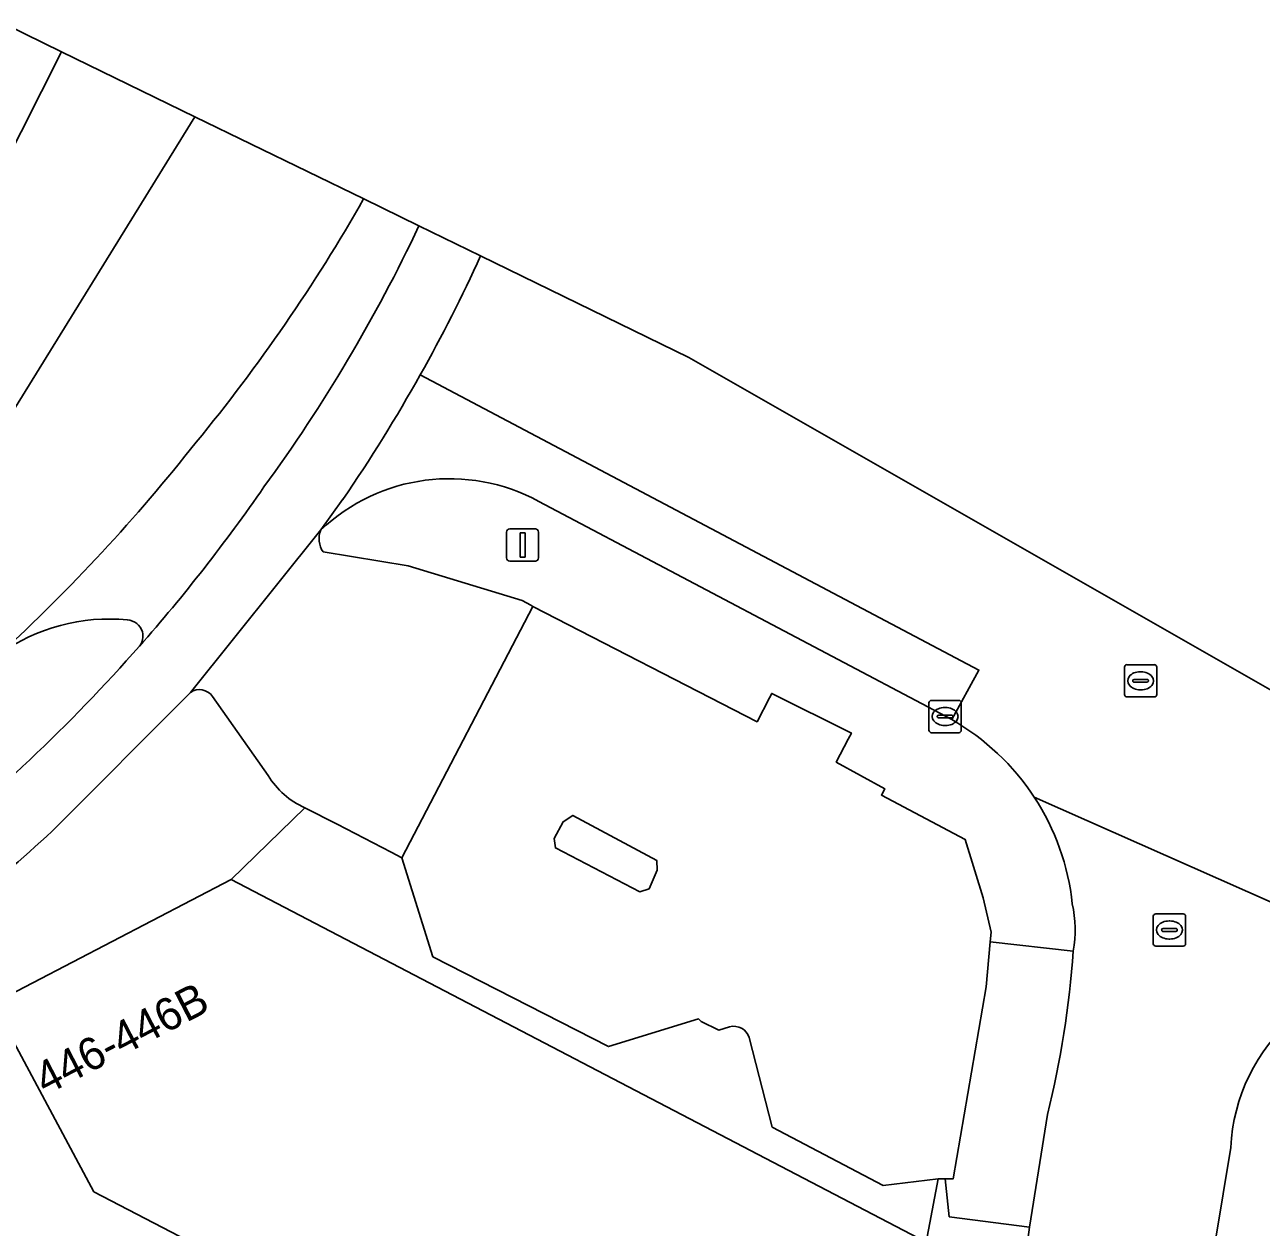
# Model space of a CAD drawing. Extents: x 163008 to 163854, y 382777 to 383982.
# Drawn here: x 163724.75 to 163763.05, y 383797.91 to 383835.15 of the extents above; entities that cross this region are included whole.
import ezdxf

# ---------------------------------------------------------------- set-up
doc = ezdxf.new("R2010")
doc.units = 0
for name, color, linetype in [('IMGEO_Fietspad_open', 7, 'Continuous'), ('IMGEO_Kolk', 7, 'Continuous'), ('IMGEO_Lichtmast', 7, 'Continuous'), ('IMGEO_Pand', 7, 'Continuous'), ('IMGEO_Pand_nummerreeks', 7, 'Continuous'), ('IMGEO_Rijbaan_lokaal_gesloten', 7, 'Continuous'), ('IMGEO_Rijbaan_lokaal_open', 7, 'Continuous'), ('IMGEO_Rioolput', 7, 'Continuous'), ('IMGEO_Voetpad_open', 7, 'Continuous')]:
    doc.layers.add(name, color=color, linetype=linetype)

msp = doc.modelspace()

# ---------------------------------------------------------------- linework, layer by layer
at = {"layer": 'IMGEO_Fietspad_open'}
for points in [[(163738.87, 383827.991), (163736.959, 383828.921)], [(163725.597, 383810.172), (163729.879, 383814.471), (163733.92, 383819.504), (163734.606, 383820.452)]]:
    msp.add_lwpolyline(points, dxfattribs=at)
for centre, radius, start, end in [((163692.329, 383849.957), 49.339, 323.8298, 334.7632), ((163692.068, 383850.074), 49.625, 334.7699, 334.7703), ((163693.011, 383848.961), 50.426, 330.7351, 335.4269), ((163693.053, 383848.92), 50.37, 325.5849, 330.752), ((163688.541, 383850.939), 52.996, 318.6152, 325.3909), ((163688.415, 383851.063), 53.173, 308.0678, 318.6041), ((163688.108, 383851.02), 55.444, 304.7435, 312.5453)]:
    msp.add_arc(centre, radius, start, end, dxfattribs=at)
at = {"layer": 'IMGEO_Kolk'}
for p, q in [((163752.756, 383813.299), (163752.756, 383814.151)), ((163752.831, 383814.225), (163753.683, 383814.225)), ((163753.757, 383814.151), (163753.757, 383813.299)), ((163753.058, 383813.768), (163753.456, 383813.768)), ((163753.244, 383814.005), (163753.269, 383814.005)), ((163753.015, 383813.719), (163753.015, 383813.731)), ((163753.453, 383813.682), (163753.055, 383813.682)), ((163753.267, 383813.445), (163753.242, 383813.445)), ((163753.499, 383813.731), (163753.499, 383813.719)), ((163753.683, 383813.225), (163752.831, 383813.225))]:
    msp.add_line(p, q, dxfattribs=at)
for points in [[(163752.756, 383813.299), (163752.756, 383814.151)], [(163752.831, 383814.225), (163753.683, 383814.225)], [(163753.757, 383814.151), (163753.757, 383813.299)], [(163753.683, 383813.225), (163752.831, 383813.225)]]:
    msp.add_lwpolyline(points, dxfattribs=at)
for centre, radius, start, end in [((163752.833, 383814.149), 0.0765, 91.552, 178.448), ((163752.833, 383814.149), 0.0765, 91.552, 178.448), ((163753.681, 383814.149), 0.0765, 1.552, 88.448), ((163753.681, 383814.149), 0.0765, 1.552, 88.448), ((163753.055, 383813.728), 0.0403, 85.8775, 175.7526), ((163753.46, 383813.73), 0.0386, 1.7309, 96.639), ((163753.052, 383813.718), 0.0366, 178.938, 274.7102), ((163753.456, 383813.725), 0.043, 264.8664, 352.4533), ((163752.833, 383813.301), 0.0765, 181.552, 268.448), ((163752.833, 383813.301), 0.0765, 181.552, 268.448), ((163753.681, 383813.301), 0.0765, 271.552, 358.448), ((163753.681, 383813.301), 0.0765, 271.552, 358.448)]:
    msp.add_arc(centre, radius, start, end, dxfattribs=at)
for centre, major_axis, ratio, start_param, end_param in [((163753.243, 383813.725), (-0.387, 0.002), 0.722429, 4.712389, 7.853982), ((163753.268, 383813.725), (-0.39, 0.002), 0.717154, 1.570796, 4.712389)]:
    msp.add_ellipse(centre, major_axis=major_axis, ratio=ratio, start_param=start_param, end_param=end_param, dxfattribs=at)
at = {"layer": 'IMGEO_Lichtmast'}
for p, q in [((163739.775, 383819.537), (163740.565, 383819.537)), ((163740.565, 383819.537), (163739.775, 383819.537)), ((163739.675, 383818.637), (163739.675, 383819.437)), ((163739.675, 383819.437), (163739.675, 383818.637)), ((163740.665, 383819.437), (163740.665, 383818.637)), ((163740.665, 383818.637), (163740.665, 383819.437)), ((163740.565, 383818.537), (163739.775, 383818.537)), ((163739.775, 383818.537), (163740.565, 383818.537))]:
    msp.add_line(p, q, dxfattribs=at)
msp.add_lwpolyline([(163740.095, 383819.412), (163740.245, 383819.412), (163740.245, 383818.662), (163740.095, 383818.662), (163740.095, 383819.412)], dxfattribs=at)
for centre, start, end in [((163739.775, 383819.437), 90, 180), ((163739.775, 383819.437), 90, 180), ((163740.565, 383819.437), 0, 90), ((163740.565, 383819.437), 360, 90), ((163739.775, 383818.637), 180, 270), ((163739.775, 383818.637), 180, 270), ((163740.565, 383818.637), 270, 0), ((163740.565, 383818.637), 270, 0)]:
    msp.add_arc(centre, 0.1, start, end, dxfattribs=at)
at = {"layer": 'IMGEO_Pand'}
for points in [[(163741.727, 383810.664), (163741.429, 383810.464), (163741.145, 383809.952), (163741.187, 383809.655), (163743.803, 383808.301), (163744.087, 383808.394), (163744.34, 383808.963), (163744.325, 383809.267)], [(163723.763, 383804.839), (163716.959, 383801.299), (163720.666, 383794.171), (163721.449, 383792.709), (163721.952, 383792.978), (163721.253, 383794.284), (163726.318, 383796.994), (163727.251, 383795.251), (163728.349, 383794.681), (163729.811, 383797.483), (163726.886, 383799.01)]]:
    msp.add_lwpolyline(points, close=True, dxfattribs=at)
msp.add_lwpolyline([(163754.615, 383778.921), (163754.128, 383781.745), (163754.584, 383781.824), (163754.487, 383782.389), (163754.024, 383782.31), (163753.545, 383785.092), (163754.032, 383785.176), (163753.961, 383785.674), (163747.642, 383785.135), (163747.261, 383789.593), (163746.882, 383789.561), (163746.852, 383789.907), (163746.602, 383792.838), (163753.02, 383793.386), (163752.674, 383797.444), (163731.143, 383808.678), (163723.763, 383804.839), (163726.886, 383799.01), (163729.811, 383797.483), (163728.349, 383794.681), (163718.614, 383775.885)], dxfattribs=at)
at = {"layer": 'IMGEO_Rijbaan_lokaal_gesloten'}
for points in [[(163720.834, 383824.413), (163722.142, 383826.895), (163725.888, 383834.313), (163723.607, 383835.424), (163740.809, 383871.949), (163739.261, 383872.368), (163737.042, 383867.604), (163733.53, 383859.598), (163724.518, 383839.649), (163720.529, 383831.978), (163713.678, 383823.652), (163710.565, 383820.17)], [(163730.02, 383832.301), (163725.888, 383834.313), (163722.142, 383826.895)], [(163735.248, 383829.755), (163730.02, 383832.301), (163723.455, 383821.689)], [(163723.927, 383826.527), (163724.035, 383824.94), (163723.888, 383823.461), (163723.753, 383822.801), (163723.587, 383821.998), (163723.455, 383821.689), (163730.02, 383832.301)], [(163751.285, 383811.292), (163751.389, 383811.488), (163749.886, 383812.315), (163750.259, 383813.026), (163750.356, 383813.211), (163747.885, 383814.442), (163747.813, 383814.302), (163747.431, 383813.566), (163740.489, 383817.138), (163736.429, 383809.349), (163737.386, 383806.284), (163742.827, 383803.503), (163745.614, 383804.362), (163745.7, 383804.284), (163746.247, 383804.009), (163746.575, 383804.114)], [(163747.19, 383803.781), (163747.898, 383801.012), (163751.339, 383799.206), (163753.044, 383799.405), (163753.254, 383799.405), (163753.505, 383799.405), (163754.524, 383805.355), (163754.654, 383806.747), (163754.682, 383807.047), (163754.44, 383808.109), (163753.88, 383809.92), (163751.285, 383811.292)]]:
    msp.add_lwpolyline(points, dxfattribs=at)
msp.add_lwpolyline([(163744.087, 383808.394), (163743.803, 383808.301), (163741.187, 383809.655), (163741.145, 383809.952), (163741.429, 383810.464), (163741.727, 383810.664), (163744.325, 383809.267), (163744.34, 383808.963)], close=True, dxfattribs=at)
for centre, radius, start, end in [((163688.441, 383856.438), 53.878, 320.5754, 330.3136), ((163685.536, 383857.375), 56.728, 312.6558, 321.7076), ((163746.711, 383803.63), 0.503, 17.4704, 105.6617)]:
    msp.add_arc(centre, radius, start, end, dxfattribs=at)
at = {"layer": 'IMGEO_Rijbaan_lokaal_open'}
for points in [[(163736.959, 383828.921), (163735.248, 383829.755)], [(163788.042, 383795.862), (163793.632, 383793.792), (163794.541, 383793.236), (163800.695, 383788.495), (163809.151, 383781.126), (163813.744, 383776.625), (163821.028, 383768.003), (163825.32, 383762.13), (163830.236, 383754.937), (163832.529, 383751.365), (163836.079, 383744.995), (163839.206, 383738.713), (163841.259, 383734.032), (163843.03, 383729.601), (163843.04, 383729.574), (163845.095, 383730.355), (163844.191, 383735.094), (163822.76, 383770.824), (163797.329, 383795.12), (163764.758, 383813.738), (163745.323, 383824.848), (163738.87, 383827.991)], [(163740.676, 383820.387), (163753.461, 383813.629), (163754.305, 383815.162), (163737.001, 383824.31)], [(163737.001, 383824.31), (163754.305, 383815.162), (163753.461, 383813.629)], [(163734.606, 383820.452), (163733.92, 383819.504)], [(163733.92, 383819.504), (163729.879, 383814.471)], [(163740.489, 383817.138), (163740.422, 383817.172), (163740.153, 383817.316), (163739.684, 383817.465), (163736.623, 383818.397), (163733.993, 383818.823)], [(163733.426, 383810.902), (163734.423, 383810.387), (163736.095, 383809.522), (163736.429, 383809.349), (163740.489, 383817.138)], [(163730.565, 383814.347), (163732.292, 383811.898)], [(163768.346, 383805.771), (163756.018, 383811.228)], [(163756.018, 383811.228), (163768.346, 383805.771)], [(163756.43, 383801.399), (163755.873, 383797.908), (163755.612, 383796), (163755.511, 383794.017), (163755.548, 383792.049), (163761.148, 383792.903)], [(163761.391, 383796.077), (163762.106, 383800.379)]]:
    msp.add_lwpolyline(points, dxfattribs=at)
for centre, radius, start, end in [((163688.441, 383856.438), 53.878, 320.5754, 330.3136), ((163692.329, 383849.957), 49.339, 323.8298, 334.7632), ((163692.068, 383850.074), 49.625, 334.7699, 334.7703), ((163693.011, 383848.961), 50.426, 330.7351, 335.4269), ((163693.053, 383848.92), 50.37, 325.5849, 330.752), ((163685.536, 383857.375), 56.728, 312.6558, 321.7076), ((163737.906, 383815.295), 5.796, 61.4504, 133.4421), ((163688.541, 383850.939), 52.996, 318.6152, 325.3909), ((163734.583, 383819.231), 0.717, 157.6032, 214.6337), ((163727.344, 383810.998), 5.748, 84.1753, 125.8806), ((163727.907, 383816.214), 0.502, 14.9849, 87.6955), ((163727.898, 383816.213), 0.511, 322.4152, 14.8154), ((163730.16, 383814.066), 0.493, 34.7588, 124.7491), ((163749.767, 383807.133), 7.473, 33.2286, 60.3757), ((163734.399, 383813.153), 2.452, 210.7842, 246.6296), ((163749.77, 383807.136), 7.469, 6.0655, 33.2223), ((163753.583, 383807.124), 3.702, 349.6982, 12.4947), ((163728.145, 383808.434), 29.146, 346.0323, 356.1201), ((163767.791, 383800.108), 5.691, 130.8407, 177.2741)]:
    msp.add_arc(centre, radius, start, end, dxfattribs=at)
at = {"layer": 'IMGEO_Rioolput'}
for p, q in [((163758.888, 383815.331), (163759.74, 383815.331)), ((163758.813, 383814.405), (163758.813, 383815.257)), ((163759.301, 383815.111), (163759.326, 383815.111)), ((163759.814, 383815.257), (163759.814, 383814.405)), ((163759.072, 383814.825), (163759.072, 383814.837)), ((163759.51, 383814.788), (163759.112, 383814.788)), ((163759.115, 383814.874), (163759.513, 383814.874)), ((163759.324, 383814.551), (163759.299, 383814.551)), ((163759.556, 383814.837), (163759.556, 383814.825)), ((163759.74, 383814.331), (163758.888, 383814.331)), ((163759.706, 383806.688), (163759.706, 383807.54)), ((163759.781, 383807.614), (163760.633, 383807.614)), ((163760.194, 383807.394), (163760.219, 383807.394)), ((163760.707, 383807.54), (163760.707, 383806.688)), ((163759.965, 383807.108), (163759.965, 383807.12)), ((163760.403, 383807.071), (163760.005, 383807.071)), ((163760.008, 383807.157), (163760.406, 383807.157)), ((163760.449, 383807.12), (163760.449, 383807.108)), ((163760.633, 383806.614), (163759.781, 383806.614)), ((163760.217, 383806.834), (163760.192, 383806.834))]:
    msp.add_line(p, q, dxfattribs=at)
for points in [[(163758.888, 383815.331), (163759.74, 383815.331)], [(163758.813, 383814.405), (163758.813, 383815.257)], [(163759.814, 383815.257), (163759.814, 383814.405)], [(163759.74, 383814.331), (163758.888, 383814.331)], [(163759.706, 383806.688), (163759.706, 383807.54)], [(163759.781, 383807.614), (163760.633, 383807.614)], [(163760.707, 383807.54), (163760.707, 383806.688)], [(163760.633, 383806.614), (163759.781, 383806.614)]]:
    msp.add_lwpolyline(points, dxfattribs=at)
for centre, radius, start, end in [((163758.89, 383815.255), 0.0765, 91.552, 178.448), ((163758.89, 383815.255), 0.0765, 91.552, 178.448), ((163759.738, 383815.255), 0.0765, 1.552, 88.448), ((163759.738, 383815.255), 0.0765, 1.552, 88.448), ((163759.112, 383814.834), 0.0403, 85.8775, 175.7526), ((163759.109, 383814.824), 0.0366, 178.938, 274.7102), ((163759.513, 383814.831), 0.043, 264.8664, 352.4533), ((163759.517, 383814.836), 0.0386, 1.7309, 96.639), ((163758.89, 383814.407), 0.0765, 181.552, 268.448), ((163758.89, 383814.407), 0.0765, 181.552, 268.448), ((163759.738, 383814.407), 0.0765, 271.552, 358.448), ((163759.738, 383814.407), 0.0765, 271.552, 358.448), ((163759.783, 383807.538), 0.0765, 91.552, 178.448), ((163759.783, 383807.538), 0.0765, 91.552, 178.448), ((163760.631, 383807.538), 0.0765, 1.552, 88.448), ((163760.631, 383807.538), 0.0765, 1.552, 88.448), ((163760.005, 383807.117), 0.0403, 85.8775, 175.7526), ((163760.002, 383807.107), 0.0366, 178.938, 274.7102), ((163760.406, 383807.114), 0.043, 264.8664, 352.4533), ((163760.41, 383807.119), 0.0386, 1.7309, 96.639), ((163759.783, 383806.69), 0.0765, 181.552, 268.448), ((163759.783, 383806.69), 0.0765, 181.552, 268.448), ((163760.631, 383806.69), 0.0765, 271.552, 358.448), ((163760.631, 383806.69), 0.0765, 271.552, 358.448)]:
    msp.add_arc(centre, radius, start, end, dxfattribs=at)
for centre, major_axis, ratio, start_param, end_param in [((163759.3, 383814.831), (-0.387, 0.002), 0.722429, 4.712389, 7.853982), ((163759.325, 383814.831), (-0.39, 0.002), 0.717154, 1.570796, 4.712389), ((163760.193, 383807.114), (-0.387, 0.002), 0.722429, 4.712389, 7.853982), ((163760.218, 383807.114), (-0.39, 0.002), 0.717154, 1.570796, 4.712389)]:
    msp.add_ellipse(centre, major_axis=major_axis, ratio=ratio, start_param=start_param, end_param=end_param, dxfattribs=at)
at = {"layer": 'IMGEO_Voetpad_open'}
for points in [[(163753.461, 383813.629), (163740.676, 383820.387)], [(163733.993, 383818.823), (163736.623, 383818.397), (163739.684, 383817.465), (163740.153, 383817.316), (163740.422, 383817.172), (163740.489, 383817.138), (163747.431, 383813.566), (163747.813, 383814.302), (163747.885, 383814.442), (163750.356, 383813.211), (163750.259, 383813.026), (163749.886, 383812.315), (163751.389, 383811.488), (163751.285, 383811.292), (163753.88, 383809.92), (163754.44, 383808.109), (163754.682, 383807.047), (163754.654, 383806.747), (163757.225, 383806.462)], [(163729.879, 383814.471), (163725.597, 383810.172)], [(163732.292, 383811.898), (163730.565, 383814.347)], [(163700.474, 383792.542), (163705.663, 383795.331), (163711.285, 383798.348), (163716.959, 383801.299), (163723.763, 383804.839), (163731.143, 383808.678), (163733.426, 383810.902)], [(163746.575, 383804.114), (163746.247, 383804.009), (163745.7, 383804.284), (163745.614, 383804.362), (163742.827, 383803.503), (163737.386, 383806.284), (163736.429, 383809.349), (163736.095, 383809.522), (163734.423, 383810.387), (163733.426, 383810.902), (163731.143, 383808.678), (163752.674, 383797.444), (163753.044, 383799.405), (163751.339, 383799.206), (163747.898, 383801.012), (163747.19, 383803.781)], [(163757.225, 383806.462), (163754.654, 383806.747), (163754.524, 383805.355), (163753.505, 383799.405), (163753.254, 383799.405), (163753.387, 383798.235), (163755.873, 383797.908), (163756.43, 383801.399)], [(163762.106, 383800.379), (163761.391, 383796.077)], [(163757.645, 383779.277), (163756.234, 383787.308), (163755.747, 383790.049), (163755.548, 383792.049), (163755.511, 383794.017), (163755.612, 383796), (163755.873, 383797.908), (163753.387, 383798.235), (163753.254, 383799.405), (163753.044, 383799.405), (163752.674, 383797.444), (163753.02, 383793.386), (163753.285, 383790.456), (163753.331, 383790.111), (163753.961, 383785.674), (163754.032, 383785.176), (163753.545, 383785.092), (163754.024, 383782.31), (163754.487, 383782.389), (163754.584, 383781.824), (163754.128, 383781.745), (163754.615, 383778.921)]]:
    msp.add_lwpolyline(points, dxfattribs=at)
for centre, radius, start, end in [((163737.906, 383815.295), 5.796, 61.4504, 133.4421), ((163734.583, 383819.231), 0.717, 157.6032, 214.6337), ((163727.344, 383810.998), 5.748, 84.1753, 125.8806), ((163727.907, 383816.214), 0.502, 14.9849, 87.6955), ((163727.898, 383816.213), 0.511, 322.4152, 14.8154), ((163688.415, 383851.063), 53.173, 308.0678, 318.6041), ((163730.16, 383814.066), 0.493, 34.7588, 124.7491), ((163749.767, 383807.133), 7.473, 33.2286, 60.3757), ((163734.399, 383813.153), 2.452, 210.7842, 246.6296), ((163749.77, 383807.136), 7.469, 6.0655, 33.2223), ((163688.108, 383851.02), 55.444, 304.7435, 312.5453), ((163753.583, 383807.124), 3.702, 349.6982, 12.4947), ((163728.145, 383808.434), 29.146, 346.0323, 356.1201), ((163767.791, 383800.108), 5.691, 130.8407, 177.2741), ((163746.711, 383803.63), 0.503, 17.4704, 105.6617)]:
    msp.add_arc(centre, radius, start, end, dxfattribs=at)

# ---------------------------------------------------------------- texts
at = {"layer": 'IMGEO_Pand_nummerreeks'}
msp.add_text('446-446B', height=1, rotation=27.3473, dxfattribs=at).set_placement((163725.391, 383801.983))

doc.saveas('drawing.dxf')
